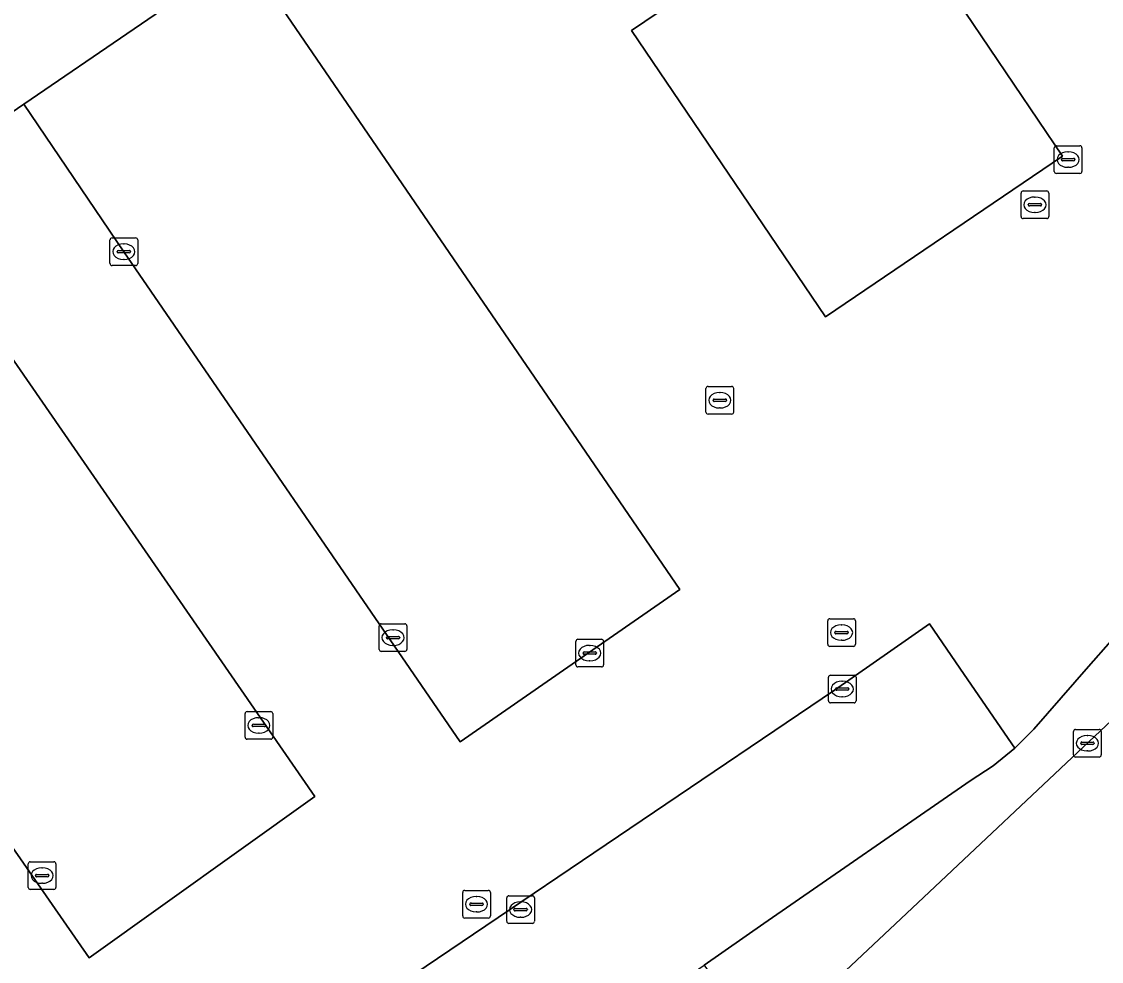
# Model space of a CAD drawing. Extents: x 157692 to 159674, y 381452 to 383291.
# Drawn here: x 157860.45 to 157899.5, y 383037.22 to 383071.21 of the extents above; entities that cross this region are included whole.
import ezdxf

# ---------------------------------------------------------------- set-up
doc = ezdxf.new("R2010")
doc.units = 0
for name, color, linetype in [('IMGEO_Kolk', 7, 'Continuous'), ('IMGEO_Pand', 7, 'Continuous'), ('IMGEO_Parkeervlak_open', 7, 'Continuous'), ('IMGEO_Rijbaan_lokaal_open', 7, 'Continuous'), ('IMGEO_Rioolput', 7, 'Continuous'), ('IMGEO_Voetpad_open', 7, 'Continuous')]:
    doc.layers.add(name, color=color, linetype=linetype)

msp = doc.modelspace()

# ---------------------------------------------------------------- linework, layer by layer
at = {"layer": 'IMGEO_Kolk'}
for p, q in [((157897.792, 383065.796), (157897.792, 383066.648)), ((157897.867, 383066.722), (157898.719, 383066.722)), ((157898.793, 383066.648), (157898.793, 383065.796)), ((157898.051, 383066.216), (157898.051, 383066.228)), ((157898.094, 383066.265), (157898.492, 383066.265)), ((157898.28, 383066.502), (157898.305, 383066.502)), ((157898.535, 383066.228), (157898.535, 383066.216)), ((157898.489, 383066.179), (157898.091, 383066.179)), ((157898.303, 383065.942), (157898.278, 383065.942)), ((157898.719, 383065.722), (157897.867, 383065.722)), ((157863.65, 383062.464), (157863.65, 383063.316)), ((157863.725, 383063.39), (157864.577, 383063.39)), ((157864.138, 383063.17), (157864.163, 383063.17)), ((157864.651, 383063.316), (157864.651, 383062.464)), ((157863.909, 383062.884), (157863.909, 383062.896)), ((157864.347, 383062.847), (157863.949, 383062.847)), ((157863.952, 383062.933), (157864.35, 383062.933)), ((157864.393, 383062.896), (157864.393, 383062.884)), ((157864.577, 383062.39), (157863.725, 383062.39)), ((157864.161, 383062.61), (157864.136, 383062.61)), ((157885.274, 383058.017), (157886.126, 383058.017)), ((157885.199, 383057.091), (157885.199, 383057.943)), ((157885.687, 383057.797), (157885.712, 383057.797)), ((157886.2, 383057.943), (157886.2, 383057.091)), ((157885.458, 383057.511), (157885.458, 383057.523)), ((157885.896, 383057.474), (157885.498, 383057.474)), ((157885.501, 383057.56), (157885.899, 383057.56)), ((157885.71, 383057.237), (157885.685, 383057.237)), ((157885.942, 383057.523), (157885.942, 383057.511)), ((157886.126, 383057.017), (157885.274, 383057.017)), ((157873.458, 383049.431), (157874.31, 383049.431)), ((157873.383, 383048.505), (157873.383, 383049.357)), ((157873.871, 383049.211), (157873.896, 383049.211)), ((157874.384, 383049.357), (157874.384, 383048.505)), ((157873.642, 383048.925), (157873.642, 383048.937)), ((157874.08, 383048.888), (157873.682, 383048.888)), ((157873.685, 383048.974), (157874.083, 383048.974)), ((157873.894, 383048.651), (157873.869, 383048.651)), ((157874.126, 383048.937), (157874.126, 383048.925)), ((157880.494, 383047.945), (157880.494, 383048.797)), ((157880.569, 383048.871), (157881.421, 383048.871)), ((157880.982, 383048.651), (157881.007, 383048.651)), ((157881.495, 383048.797), (157881.495, 383047.945)), ((157874.31, 383048.431), (157873.458, 383048.431)), ((157880.753, 383048.365), (157880.753, 383048.377)), ((157881.191, 383048.328), (157880.793, 383048.328)), ((157880.796, 383048.414), (157881.194, 383048.414)), ((157881.237, 383048.377), (157881.237, 383048.365)), ((157881.421, 383047.871), (157880.569, 383047.871)), ((157881.005, 383048.091), (157880.98, 383048.091)), ((157889.627, 383046.646), (157889.627, 383047.498)), ((157889.702, 383047.572), (157890.554, 383047.572)), ((157890.628, 383047.498), (157890.628, 383046.646)), ((157889.886, 383047.066), (157889.886, 383047.078)), ((157889.929, 383047.115), (157890.327, 383047.115)), ((157890.115, 383047.352), (157890.14, 383047.352)), ((157890.37, 383047.078), (157890.37, 383047.066)), ((157890.324, 383047.029), (157889.926, 383047.029)), ((157890.138, 383046.792), (157890.113, 383046.792)), ((157890.554, 383046.572), (157889.702, 383046.572)), ((157868.533, 383045.33), (157868.533, 383046.182)), ((157868.608, 383046.256), (157869.46, 383046.256)), ((157869.021, 383046.036), (157869.046, 383046.036)), ((157869.534, 383046.182), (157869.534, 383045.33)), ((157868.792, 383045.75), (157868.792, 383045.762)), ((157869.23, 383045.713), (157868.832, 383045.713)), ((157868.835, 383045.799), (157869.233, 383045.799)), ((157869.276, 383045.762), (157869.276, 383045.75)), ((157898.489, 383044.688), (157898.489, 383045.54)), ((157898.564, 383045.614), (157899.416, 383045.614)), ((157899.49, 383045.54), (157899.49, 383044.688)), ((157869.46, 383045.256), (157868.608, 383045.256)), ((157869.044, 383045.476), (157869.019, 383045.476)), ((157898.748, 383045.108), (157898.748, 383045.12)), ((157898.791, 383045.157), (157899.189, 383045.157)), ((157898.977, 383045.394), (157899.002, 383045.394)), ((157899.232, 383045.12), (157899.232, 383045.108)), ((157899.186, 383045.071), (157898.788, 383045.071)), ((157899, 383044.834), (157898.975, 383044.834)), ((157899.416, 383044.614), (157898.564, 383044.614)), ((157860.769, 383040.826), (157861.621, 383040.826)), ((157860.694, 383039.9), (157860.694, 383040.752)), ((157861.182, 383040.606), (157861.207, 383040.606)), ((157861.695, 383040.752), (157861.695, 383039.9)), ((157860.953, 383040.32), (157860.953, 383040.332)), ((157861.391, 383040.283), (157860.993, 383040.283)), ((157860.996, 383040.369), (157861.394, 383040.369)), ((157861.205, 383040.046), (157861.18, 383040.046)), ((157861.437, 383040.332), (157861.437, 383040.32)), ((157861.621, 383039.826), (157860.769, 383039.826)), ((157877.997, 383038.671), (157877.997, 383039.523)), ((157878.072, 383039.597), (157878.924, 383039.597)), ((157878.485, 383039.377), (157878.51, 383039.377)), ((157878.998, 383039.523), (157878.998, 383038.671)), ((157878.256, 383039.091), (157878.256, 383039.103)), ((157878.694, 383039.054), (157878.296, 383039.054)), ((157878.299, 383039.14), (157878.697, 383039.14)), ((157878.74, 383039.103), (157878.74, 383039.091)), ((157878.924, 383038.597), (157878.072, 383038.597)), ((157878.508, 383038.817), (157878.483, 383038.817))]:
    msp.add_line(p, q, dxfattribs=at)
for points in [[(157897.792, 383065.796), (157897.792, 383066.648)], [(157897.867, 383066.722), (157898.719, 383066.722)], [(157898.793, 383066.648), (157898.793, 383065.796)], [(157898.719, 383065.722), (157897.867, 383065.722)], [(157863.65, 383062.464), (157863.65, 383063.316)], [(157863.725, 383063.39), (157864.577, 383063.39)], [(157864.651, 383063.316), (157864.651, 383062.464)], [(157864.577, 383062.39), (157863.725, 383062.39)], [(157885.274, 383058.017), (157886.126, 383058.017)], [(157885.199, 383057.091), (157885.199, 383057.943)], [(157886.2, 383057.943), (157886.2, 383057.091)], [(157886.126, 383057.017), (157885.274, 383057.017)], [(157873.458, 383049.431), (157874.31, 383049.431)], [(157873.383, 383048.505), (157873.383, 383049.357)], [(157874.384, 383049.357), (157874.384, 383048.505)], [(157880.494, 383047.945), (157880.494, 383048.797)], [(157880.569, 383048.871), (157881.421, 383048.871)], [(157881.495, 383048.797), (157881.495, 383047.945)], [(157874.31, 383048.431), (157873.458, 383048.431)], [(157881.421, 383047.871), (157880.569, 383047.871)], [(157889.627, 383046.646), (157889.627, 383047.498)], [(157889.702, 383047.572), (157890.554, 383047.572)], [(157890.628, 383047.498), (157890.628, 383046.646)], [(157890.554, 383046.572), (157889.702, 383046.572)], [(157868.533, 383045.33), (157868.533, 383046.182)], [(157868.608, 383046.256), (157869.46, 383046.256)], [(157869.534, 383046.182), (157869.534, 383045.33)], [(157898.489, 383044.688), (157898.489, 383045.54)], [(157898.564, 383045.614), (157899.416, 383045.614)], [(157899.49, 383045.54), (157899.49, 383044.688)], [(157869.46, 383045.256), (157868.608, 383045.256)], [(157899.416, 383044.614), (157898.564, 383044.614)], [(157860.769, 383040.826), (157861.621, 383040.826)], [(157860.694, 383039.9), (157860.694, 383040.752)], [(157861.695, 383040.752), (157861.695, 383039.9)], [(157861.621, 383039.826), (157860.769, 383039.826)], [(157877.997, 383038.671), (157877.997, 383039.523)], [(157878.072, 383039.597), (157878.924, 383039.597)], [(157878.998, 383039.523), (157878.998, 383038.671)], [(157878.924, 383038.597), (157878.072, 383038.597)]]:
    msp.add_lwpolyline(points, dxfattribs=at)
for centre, radius, start, end in [((157897.869, 383066.646), 0.0765, 91.552, 178.448), ((157897.869, 383066.646), 0.0765, 91.552, 178.448), ((157898.717, 383066.646), 0.0765, 1.552, 88.448), ((157898.717, 383066.646), 0.0765, 1.552, 88.448), ((157898.091, 383066.225), 0.0403, 85.8775, 175.7526), ((157898.088, 383066.215), 0.0366, 178.938, 274.7102), ((157898.492, 383066.222), 0.043, 264.8664, 352.4533), ((157898.496, 383066.227), 0.0386, 1.7309, 96.639), ((157897.869, 383065.798), 0.0765, 181.552, 268.448), ((157897.869, 383065.798), 0.0765, 181.552, 268.448), ((157898.717, 383065.798), 0.0765, 271.552, 358.448), ((157898.717, 383065.798), 0.0765, 271.552, 358.448), ((157863.727, 383063.314), 0.0765, 91.552, 178.448), ((157863.727, 383063.314), 0.0765, 91.552, 178.448), ((157864.575, 383063.314), 0.0765, 1.552, 88.448), ((157864.575, 383063.314), 0.0765, 1.552, 88.448), ((157863.949, 383062.893), 0.0403, 85.8775, 175.7526), ((157863.946, 383062.883), 0.0366, 178.938, 274.7102), ((157864.35, 383062.89), 0.043, 264.8664, 352.4533), ((157864.354, 383062.895), 0.0386, 1.7309, 96.639), ((157863.727, 383062.466), 0.0765, 181.552, 268.448), ((157863.727, 383062.466), 0.0765, 181.552, 268.448), ((157864.575, 383062.466), 0.0765, 271.552, 358.448), ((157864.575, 383062.466), 0.0765, 271.552, 358.448), ((157885.276, 383057.941), 0.0765, 91.552, 178.448), ((157885.276, 383057.941), 0.0765, 91.552, 178.448), ((157886.124, 383057.941), 0.0765, 1.552, 88.448), ((157886.124, 383057.941), 0.0765, 1.552, 88.448), ((157885.498, 383057.52), 0.0403, 85.8775, 175.7526), ((157885.495, 383057.51), 0.0366, 178.938, 274.7102), ((157885.899, 383057.517), 0.043, 264.8664, 352.4533), ((157885.903, 383057.522), 0.0386, 1.7309, 96.639), ((157885.276, 383057.093), 0.0765, 181.552, 268.448), ((157885.276, 383057.093), 0.0765, 181.552, 268.448), ((157886.124, 383057.093), 0.0765, 271.552, 358.448), ((157886.124, 383057.093), 0.0765, 271.552, 358.448), ((157873.46, 383049.355), 0.0765, 91.552, 178.448), ((157873.46, 383049.355), 0.0765, 91.552, 178.448), ((157874.308, 383049.355), 0.0765, 1.552, 88.448), ((157874.308, 383049.355), 0.0765, 1.552, 88.448), ((157873.682, 383048.934), 0.0403, 85.8775, 175.7526), ((157873.679, 383048.924), 0.0366, 178.938, 274.7102), ((157874.083, 383048.931), 0.043, 264.8664, 352.4533), ((157874.087, 383048.936), 0.0386, 1.7309, 96.639), ((157880.571, 383048.795), 0.0765, 91.552, 178.448), ((157880.571, 383048.795), 0.0765, 91.552, 178.448), ((157881.419, 383048.795), 0.0765, 1.552, 88.448), ((157881.419, 383048.795), 0.0765, 1.552, 88.448), ((157873.46, 383048.507), 0.0765, 181.552, 268.448), ((157873.46, 383048.507), 0.0765, 181.552, 268.448), ((157874.308, 383048.507), 0.0765, 271.552, 358.448), ((157874.308, 383048.507), 0.0765, 271.552, 358.448), ((157880.793, 383048.374), 0.0403, 85.8775, 175.7526), ((157880.79, 383048.364), 0.0366, 178.938, 274.7102), ((157881.194, 383048.371), 0.043, 264.8664, 352.4533), ((157881.198, 383048.376), 0.0386, 1.7309, 96.639), ((157880.571, 383047.947), 0.0765, 181.552, 268.448), ((157880.571, 383047.947), 0.0765, 181.552, 268.448), ((157881.419, 383047.947), 0.0765, 271.552, 358.448), ((157881.419, 383047.947), 0.0765, 271.552, 358.448), ((157889.704, 383047.496), 0.0765, 91.552, 178.448), ((157889.704, 383047.496), 0.0765, 91.552, 178.448), ((157890.552, 383047.496), 0.0765, 1.552, 88.448), ((157890.552, 383047.496), 0.0765, 1.552, 88.448), ((157889.926, 383047.075), 0.0403, 85.8775, 175.7526), ((157890.331, 383047.077), 0.0386, 1.7309, 96.639), ((157889.923, 383047.065), 0.0366, 178.938, 274.7102), ((157890.327, 383047.072), 0.043, 264.8664, 352.4533), ((157889.704, 383046.648), 0.0765, 181.552, 268.448), ((157889.704, 383046.648), 0.0765, 181.552, 268.448), ((157890.552, 383046.648), 0.0765, 271.552, 358.448), ((157890.552, 383046.648), 0.0765, 271.552, 358.448), ((157868.61, 383046.18), 0.0765, 91.552, 178.448), ((157868.61, 383046.18), 0.0765, 91.552, 178.448), ((157869.458, 383046.18), 0.0765, 1.552, 88.448), ((157869.458, 383046.18), 0.0765, 1.552, 88.448), ((157868.832, 383045.759), 0.0403, 85.8775, 175.7526), ((157868.829, 383045.749), 0.0366, 178.938, 274.7102), ((157869.233, 383045.756), 0.043, 264.8664, 352.4533), ((157869.237, 383045.761), 0.0386, 1.7309, 96.639), ((157898.566, 383045.538), 0.0765, 91.552, 178.448), ((157898.566, 383045.538), 0.0765, 91.552, 178.448), ((157899.414, 383045.538), 0.0765, 1.552, 88.448), ((157899.414, 383045.538), 0.0765, 1.552, 88.448), ((157868.61, 383045.332), 0.0765, 181.552, 268.448), ((157868.61, 383045.332), 0.0765, 181.552, 268.448), ((157869.458, 383045.332), 0.0765, 271.552, 358.448), ((157869.458, 383045.332), 0.0765, 271.552, 358.448), ((157898.788, 383045.117), 0.0403, 85.8775, 175.7526), ((157899.193, 383045.119), 0.0386, 1.7309, 96.639), ((157898.785, 383045.107), 0.0366, 178.938, 274.7102), ((157899.189, 383045.114), 0.043, 264.8664, 352.4533), ((157898.566, 383044.69), 0.0765, 181.552, 268.448), ((157898.566, 383044.69), 0.0765, 181.552, 268.448), ((157899.414, 383044.69), 0.0765, 271.552, 358.448), ((157899.414, 383044.69), 0.0765, 271.552, 358.448), ((157860.771, 383040.75), 0.0765, 91.552, 178.448), ((157860.771, 383040.75), 0.0765, 91.552, 178.448), ((157861.619, 383040.75), 0.0765, 1.552, 88.448), ((157861.619, 383040.75), 0.0765, 1.552, 88.448), ((157860.993, 383040.329), 0.0403, 85.8775, 175.7526), ((157860.99, 383040.319), 0.0366, 178.938, 274.7102), ((157861.394, 383040.326), 0.043, 264.8664, 352.4533), ((157861.398, 383040.331), 0.0386, 1.7309, 96.639), ((157860.771, 383039.902), 0.0765, 181.552, 268.448), ((157860.771, 383039.902), 0.0765, 181.552, 268.448), ((157861.619, 383039.902), 0.0765, 271.552, 358.448), ((157861.619, 383039.902), 0.0765, 271.552, 358.448), ((157878.074, 383039.521), 0.0765, 91.552, 178.448), ((157878.074, 383039.521), 0.0765, 91.552, 178.448), ((157878.922, 383039.521), 0.0765, 1.552, 88.448), ((157878.922, 383039.521), 0.0765, 1.552, 88.448), ((157878.296, 383039.1), 0.0403, 85.8775, 175.7526), ((157878.293, 383039.09), 0.0366, 178.938, 274.7102), ((157878.697, 383039.097), 0.043, 264.8664, 352.4533), ((157878.701, 383039.102), 0.0386, 1.7309, 96.639), ((157878.074, 383038.673), 0.0765, 181.552, 268.448), ((157878.074, 383038.673), 0.0765, 181.552, 268.448), ((157878.922, 383038.673), 0.0765, 271.552, 358.448), ((157878.922, 383038.673), 0.0765, 271.552, 358.448)]:
    msp.add_arc(centre, radius, start, end, dxfattribs=at)
for centre, major_axis, ratio, start_param, end_param in [((157898.279, 383066.222), (-0.387, 0.002), 0.722429, 4.712389, 7.853982), ((157898.304, 383066.222), (-0.39, 0.002), 0.717154, 1.570796, 4.712389), ((157864.137, 383062.89), (-0.387, 0.002), 0.722429, 4.712389, 7.853982), ((157864.162, 383062.89), (-0.39, 0.002), 0.717154, 1.570796, 4.712389), ((157885.686, 383057.517), (-0.387, 0.002), 0.722429, 4.712389, 7.853982), ((157885.711, 383057.517), (-0.39, 0.002), 0.717154, 1.570796, 4.712389), ((157873.87, 383048.931), (-0.387, 0.002), 0.722429, 4.712389, 7.853982), ((157873.895, 383048.931), (-0.39, 0.002), 0.717154, 1.570796, 4.712389), ((157880.981, 383048.371), (-0.387, 0.002), 0.722429, 4.712389, 7.853982), ((157881.006, 383048.371), (-0.39, 0.002), 0.717154, 1.570796, 4.712389), ((157890.114, 383047.072), (-0.387, 0.002), 0.722429, 4.712389, 7.853982), ((157890.139, 383047.072), (-0.39, 0.002), 0.717154, 1.570796, 4.712389), ((157869.02, 383045.756), (-0.387, 0.002), 0.722429, 4.712389, 7.853982), ((157869.045, 383045.756), (-0.39, 0.002), 0.717154, 1.570796, 4.712389), ((157898.976, 383045.114), (-0.387, 0.002), 0.722429, 4.712389, 7.853982), ((157899.001, 383045.114), (-0.39, 0.002), 0.717154, 1.570796, 4.712389), ((157861.181, 383040.326), (-0.387, 0.002), 0.722429, 4.712389, 7.853982), ((157861.206, 383040.326), (-0.39, 0.002), 0.717154, 1.570796, 4.712389), ((157878.484, 383039.097), (-0.387, 0.002), 0.722429, 4.712389, 7.853982), ((157878.509, 383039.097), (-0.39, 0.002), 0.717154, 1.570796, 4.712389)]:
    msp.add_ellipse(centre, major_axis=major_axis, ratio=ratio, start_param=start_param, end_param=end_param, dxfattribs=at)
at = {"layer": 'IMGEO_Pand'}
msp.add_lwpolyline([(157868.559, 383101.724), (157850.29, 383089.106), (157843.853, 383084.664), (157846.136, 383081.355), (157840.126, 383077.208), (157836.867, 383074.959), (157847.918, 383058.941), (157851.078, 383061.122), (157852.924, 383058.411), (157858.081, 383061.972), (157859.506, 383062.956), (157857.357, 383066.057), (157860.534, 383068.23), (157868.514, 383073.687), (157869.392, 383074.288), (157870.394, 383073.733)], dxfattribs=at)
at = {"layer": 'IMGEO_Parkeervlak_open'}
for points in [[(157882.508, 383070.885), (157889.523, 383060.537), (157898.086, 383066.343), (157892.816, 383074.174), (157891.071, 383076.69)], [(157868.514, 383073.687), (157860.534, 383068.23), (157864.151, 383062.89), (157876.312, 383045.16), (157884.252, 383050.676)]]:
    msp.add_lwpolyline(points, close=True, dxfattribs=at)
for points in [[(157856.961, 383031.801), (157863.57, 383022.245), (157865.341, 383023.465), (157863.595, 383026.002), (157868.672, 383029.474), (157870.407, 383026.953), (157873.185, 383028.866), (157875.312, 383030.33), (157878.14, 383032.277), (157880.242, 383033.725), (157882.975, 383035.606), (157885.13, 383037.09), (157887.29, 383038.588), (157894.749, 383043.751), (157895.58, 383044.295), (157896.365, 383044.934), (157894.532, 383047.6), (157893.275, 383049.432), (157889.846, 383047.029), (157862.026, 383028.222), (157833.529, 383069.617)], [(157849.379, 383056.835), (157862.902, 383037.353), (157871.056, 383043.181), (157858.081, 383061.972)]]:
    msp.add_lwpolyline(points, dxfattribs=at)
at = {"layer": 'IMGEO_Rijbaan_lokaal_open'}
for points in [[(157933.062, 383077.096), (157925.571, 383070.105), (157918.362, 383063.359), (157912.316, 383057.666), (157909.35, 383054.88), (157909.014, 383054.563), (157903.831, 383049.671), (157899.939, 383046.014), (157899.868, 383045.948), (157892.243, 383038.767), (157879.492, 383026.783), (157867.952, 383016.117), (157866.111, 383014.413), (157869.843, 383009.614), (157872.119, 383011.702)], [(157870.394, 383073.733), (157869.392, 383074.288), (157868.514, 383073.687), (157884.252, 383050.676), (157876.312, 383045.16), (157864.151, 383062.89), (157860.534, 383068.23), (157857.357, 383066.057)], [(157833.529, 383069.617), (157862.026, 383028.222), (157889.846, 383047.029), (157893.275, 383049.432), (157894.532, 383047.6), (157896.365, 383044.934), (157897.054, 383045.627), (157899.031, 383047.891), (157901.454, 383050.641), (157903.206, 383052.671)], [(157858.081, 383061.972), (157871.056, 383043.181), (157862.902, 383037.353), (157849.379, 383056.835)]]:
    msp.add_lwpolyline(points, dxfattribs=at)
msp.add_lwpolyline([(157882.508, 383070.885), (157891.071, 383076.69), (157892.816, 383074.174), (157898.086, 383066.343), (157889.523, 383060.537)], close=True, dxfattribs=at)
at = {"layer": 'IMGEO_Rioolput'}
for p, q in [((157896.668, 383065.086), (157897.52, 383065.086)), ((157896.593, 383064.16), (157896.593, 383065.012)), ((157897.081, 383064.866), (157897.106, 383064.866)), ((157897.594, 383065.012), (157897.594, 383064.16)), ((157896.852, 383064.58), (157896.852, 383064.592)), ((157897.29, 383064.543), (157896.892, 383064.543)), ((157896.895, 383064.629), (157897.293, 383064.629)), ((157897.104, 383064.306), (157897.079, 383064.306)), ((157897.336, 383064.592), (157897.336, 383064.58)), ((157897.52, 383064.086), (157896.668, 383064.086)), ((157889.601, 383048.69), (157889.601, 383049.542)), ((157889.676, 383049.616), (157890.528, 383049.616)), ((157890.602, 383049.542), (157890.602, 383048.69)), ((157889.86, 383049.11), (157889.86, 383049.122)), ((157890.298, 383049.073), (157889.9, 383049.073)), ((157889.903, 383049.159), (157890.301, 383049.159)), ((157890.089, 383049.396), (157890.114, 383049.396)), ((157890.344, 383049.122), (157890.344, 383049.11)), ((157890.112, 383048.836), (157890.087, 383048.836)), ((157890.528, 383048.616), (157889.676, 383048.616)), ((157876.402, 383038.865), (157876.402, 383039.717)), ((157876.477, 383039.791), (157877.329, 383039.791)), ((157877.403, 383039.717), (157877.403, 383038.865)), ((157876.661, 383039.285), (157876.661, 383039.297)), ((157876.704, 383039.334), (157877.102, 383039.334)), ((157876.89, 383039.571), (157876.915, 383039.571)), ((157877.145, 383039.297), (157877.145, 383039.285)), ((157877.099, 383039.248), (157876.701, 383039.248)), ((157876.913, 383039.011), (157876.888, 383039.011)), ((157877.329, 383038.791), (157876.477, 383038.791))]:
    msp.add_line(p, q, dxfattribs=at)
for points in [[(157896.668, 383065.086), (157897.52, 383065.086)], [(157896.593, 383064.16), (157896.593, 383065.012)], [(157897.594, 383065.012), (157897.594, 383064.16)], [(157897.52, 383064.086), (157896.668, 383064.086)], [(157889.601, 383048.69), (157889.601, 383049.542)], [(157889.676, 383049.616), (157890.528, 383049.616)], [(157890.602, 383049.542), (157890.602, 383048.69)], [(157890.528, 383048.616), (157889.676, 383048.616)], [(157876.402, 383038.865), (157876.402, 383039.717)], [(157876.477, 383039.791), (157877.329, 383039.791)], [(157877.403, 383039.717), (157877.403, 383038.865)], [(157877.329, 383038.791), (157876.477, 383038.791)]]:
    msp.add_lwpolyline(points, dxfattribs=at)
for centre, radius, start, end in [((157896.67, 383065.01), 0.0765, 91.552, 178.448), ((157896.67, 383065.01), 0.0765, 91.552, 178.448), ((157897.518, 383065.01), 0.0765, 1.552, 88.448), ((157897.518, 383065.01), 0.0765, 1.552, 88.448), ((157896.892, 383064.589), 0.0403, 85.8775, 175.7526), ((157896.889, 383064.579), 0.0366, 178.938, 274.7102), ((157897.293, 383064.586), 0.043, 264.8664, 352.4533), ((157897.297, 383064.591), 0.0386, 1.7309, 96.639), ((157896.67, 383064.162), 0.0765, 181.552, 268.448), ((157896.67, 383064.162), 0.0765, 181.552, 268.448), ((157897.518, 383064.162), 0.0765, 271.552, 358.448), ((157897.518, 383064.162), 0.0765, 271.552, 358.448), ((157889.678, 383049.54), 0.0765, 91.552, 178.448), ((157889.678, 383049.54), 0.0765, 91.552, 178.448), ((157890.526, 383049.54), 0.0765, 1.552, 88.448), ((157890.526, 383049.54), 0.0765, 1.552, 88.448), ((157889.9, 383049.119), 0.0403, 85.8775, 175.7526), ((157889.897, 383049.109), 0.0366, 178.938, 274.7102), ((157890.301, 383049.116), 0.043, 264.8664, 352.4533), ((157890.305, 383049.121), 0.0386, 1.7309, 96.639), ((157889.678, 383048.692), 0.0765, 181.552, 268.448), ((157889.678, 383048.692), 0.0765, 181.552, 268.448), ((157890.526, 383048.692), 0.0765, 271.552, 358.448), ((157890.526, 383048.692), 0.0765, 271.552, 358.448), ((157876.479, 383039.715), 0.0765, 91.552, 178.448), ((157876.479, 383039.715), 0.0765, 91.552, 178.448), ((157877.327, 383039.715), 0.0765, 1.552, 88.448), ((157877.327, 383039.715), 0.0765, 1.552, 88.448), ((157876.701, 383039.294), 0.0403, 85.8775, 175.7526), ((157876.698, 383039.284), 0.0366, 178.938, 274.7102), ((157877.102, 383039.291), 0.043, 264.8664, 352.4533), ((157877.106, 383039.296), 0.0386, 1.7309, 96.639), ((157876.479, 383038.867), 0.0765, 181.552, 268.448), ((157876.479, 383038.867), 0.0765, 181.552, 268.448), ((157877.327, 383038.867), 0.0765, 271.552, 358.448), ((157877.327, 383038.867), 0.0765, 271.552, 358.448)]:
    msp.add_arc(centre, radius, start, end, dxfattribs=at)
for centre, major_axis, ratio, start_param, end_param in [((157897.08, 383064.586), (-0.387, 0.002), 0.722429, 4.712389, 7.853982), ((157897.105, 383064.586), (-0.39, 0.002), 0.717154, 1.570796, 4.712389), ((157890.088, 383049.116), (-0.387, 0.002), 0.722429, 4.712389, 7.853982), ((157890.113, 383049.116), (-0.39, 0.002), 0.717154, 1.570796, 4.712389), ((157876.889, 383039.291), (-0.387, 0.002), 0.722429, 4.712389, 7.853982), ((157876.914, 383039.291), (-0.39, 0.002), 0.717154, 1.570796, 4.712389)]:
    msp.add_ellipse(centre, major_axis=major_axis, ratio=ratio, start_param=start_param, end_param=end_param, dxfattribs=at)
at = {"layer": 'IMGEO_Voetpad_open'}
for points in [[(157903.206, 383052.671), (157901.454, 383050.641), (157899.031, 383047.891), (157897.054, 383045.627), (157896.365, 383044.934), (157895.58, 383044.295), (157894.749, 383043.751), (157887.29, 383038.588), (157885.13, 383037.09), (157886.61, 383034.939), (157884.455, 383033.456), (157882.975, 383035.606)], [(157882.975, 383035.606), (157880.242, 383033.725), (157881.724, 383031.572), (157879.622, 383030.125), (157878.14, 383032.277), (157875.312, 383030.33), (157876.801, 383028.168), (157874.674, 383026.703), (157873.185, 383028.866), (157870.407, 383026.953), (157871.839, 383024.804), (157869.72, 383023.345), (157868.255, 383025.472), (157865.341, 383023.465), (157866.914, 383021.344), (157865.054, 383020.063), (157867.952, 383016.117), (157879.492, 383026.783), (157892.243, 383038.767), (157899.868, 383045.948), (157899.939, 383046.014), (157900.089, 383046.194), (157903.47, 383051.052), (157904.019, 383051.891)]]:
    msp.add_lwpolyline(points, dxfattribs=at)

doc.saveas('drawing.dxf')
